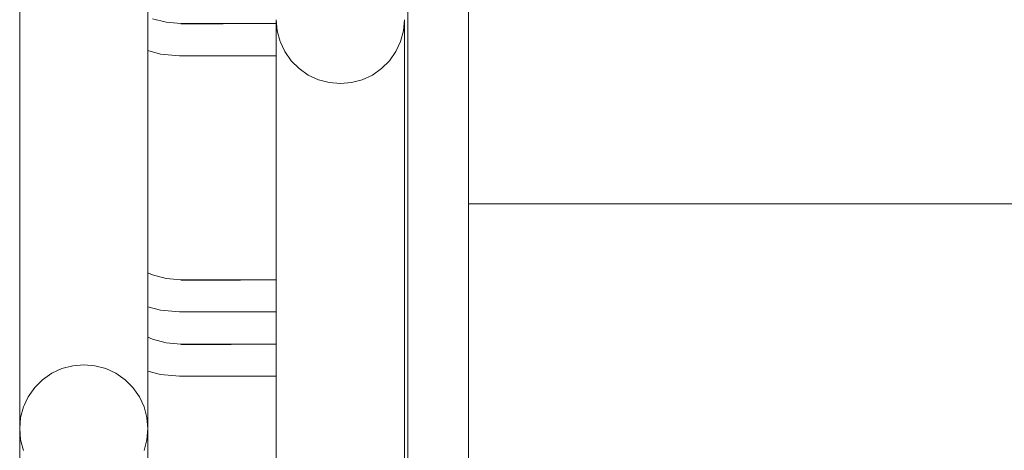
# Model space of a CAD drawing. Header units: millimetres. Extents: x 0 to 650, y -1 to 707.
# Tile 335 of 348: x 545.22 to 548.29, y 446.64 to 447.98. Entities that reach past the tile are written whole.
import ezdxf
from ezdxf.xclip import XClip

# ---------------------------------------------------------------- set-up
doc = ezdxf.new("R2010")
doc.units = ezdxf.units.MM
doc.header["$MEASUREMENT"] = 0
doc.header["$XCLIPFRAME"] = 0
doc.linetypes.add('Wipeout_Contour', pattern=[1000, 0, -1000])
doc.layers.add('Parede.ARQ', color=7, linetype='Continuous')

# ---------------------------------------------------------------- blocks, each defined once
blk = doc.blocks.new('Desenho_5_5', base_point=(26.0927, 442.8059))
at = {"color": 254, "linetype": 'Wipeout_Contour', "lineweight": 0, "ltscale": 2117.416255}
blk.add_wipeout([(545.6656, 447.9135), (545.6192, 447.9259), (545.6641, 447.9051)], dxfattribs=at).dxf.layer = 'Parede.ARQ'
at = {"color": 254, "linetype": 'Wipeout_Contour', "lineweight": 0, "ltscale": 2821.822993}
blk.add_wipeout([(546.6192, 447.4059), (546.6192, 442.6559), (548.1192, 442.6559), (548.1192, 447.4059)], dxfattribs=at).dxf.layer = 'Parede.ARQ'
at = {"color": 254, "linetype": 'Wipeout_Contour', "lineweight": 0, "ltscale": 2116.88384}
blk.add_wipeout([(545.7212, 447.1657), (546.0192, 447.1657), (545.7213, 447.1679)], dxfattribs=at).dxf.layer = 'Parede.ARQ'
at = {"color": 254, "linetype": 'Wipeout_Contour', "lineweight": 0, "ltscale": 2116.525037}
blk.add_wipeout([(545.6297, 446.9721), (545.6737, 446.9603), (545.6314, 446.9768)], dxfattribs=at).dxf.layer = 'Parede.ARQ'
at = {"color": 254, "linetype": 'Wipeout_Contour', "lineweight": 0, "ltscale": 2820.752642}
blk.add_wipeout([(545.6161, 446.7558), (545.6071, 446.7893), (545.6071, 446.7727), (545.6161, 446.7392)], dxfattribs=at).dxf.layer = 'Parede.ARQ'
at = {"color": 254, "linetype": 'Wipeout_Contour', "lineweight": 0, "ltscale": 2840.859601}
blk.add_wipeout([(546.4292, 442.8059), (546.6192, 442.8059), (546.6192, 464.1759), (546.4292, 464.1759)], dxfattribs=at).dxf.layer = 'Parede.ARQ'
at = {"color": 254, "linetype": 'Wipeout_Contour', "lineweight": 0, "ltscale": 2117.392733}
blk.add_wipeout([(545.6641, 447.9051), (545.6192, 447.9172), (545.6627, 447.8973)], dxfattribs=at).dxf.layer = 'Parede.ARQ'
at = {"color": 254, "linetype": 'Wipeout_Contour', "lineweight": 0, "ltscale": 2942.660859}
blk.add_wipeout([(548.1192, 442.6559), (622.6192, 442.6559), (622.6192, 447.4059), (548.1192, 447.4059)], dxfattribs=at).dxf.layer = 'Parede.ARQ'
at = {"color": 254, "linetype": 'Wipeout_Contour', "lineweight": 0, "ltscale": 2116.877382}
blk.add_wipeout([(545.7211, 447.162), (546.0192, 447.162), (545.7212, 447.1657)], dxfattribs=at).dxf.layer = 'Parede.ARQ'
at = {"color": 254, "linetype": 'Wipeout_Contour', "lineweight": 0, "ltscale": 2116.462789}
blk.add_wipeout([(545.6737, 446.9603), (545.7208, 446.9562), (545.6746, 446.9653)], dxfattribs=at).dxf.layer = 'Parede.ARQ'
at = {"color": 254, "linetype": 'Wipeout_Contour', "lineweight": 0, "ltscale": 2820.798306}
blk.add_wipeout([(545.6071, 446.7893), (545.5924, 446.8208), (545.5924, 446.8042), (545.6071, 446.7727)], dxfattribs=at).dxf.layer = 'Parede.ARQ'
at = {"color": 254, "linetype": 'Wipeout_Contour', "lineweight": 0, "ltscale": 2959.785647}
blk.add_wipeout([(546.6192, 447.4059), (624.1192, 447.4059), (624.1192, 456.6059), (546.6192, 456.6059)], dxfattribs=at).dxf.layer = 'Parede.ARQ'
at = {"color": 254, "linetype": 'Wipeout_Contour', "lineweight": 0, "ltscale": 25431.427704}
blk.add_wipeout([(546.4192, 447.9797), (546.4161, 448.0143), (546.4071, 448.0478), (546.3924, 448.0793), (546.3724, 448.1078), (546.3477, 448.1323), (546.3192, 448.1523), (546.2876, 448.1669), (546.2539, 448.1759), (546.2192, 448.179), (546.1844, 448.1759), (546.1508, 448.1669), (546.1192, 448.1523), (546.0906, 448.1323), (546.066, 448.1078), (546.046, 448.0793), (546.0312, 448.0478), (546.0222, 448.0143), (546.0192, 447.9797), (546.0222, 447.945), (546.0312, 447.9115), (546.046, 447.88), (546.066, 447.8515), (546.0906, 447.827), (546.1192, 447.807), (546.1508, 447.7924), (546.1844, 447.7834), (546.2192, 447.7803), (546.2539, 447.7834), (546.2876, 447.7924), (546.3192, 447.807), (546.3477, 447.827), (546.3724, 447.8515), (546.3924, 447.88), (546.4071, 447.9115), (546.4161, 447.945)], dxfattribs=at).dxf.layer = 'Parede.ARQ'
at = {"color": 254, "linetype": 'Wipeout_Contour', "lineweight": 0, "ltscale": 2117.363966}
blk.add_wipeout([(545.6627, 447.8973), (545.6192, 447.909), (545.6615, 447.8903)], dxfattribs=at).dxf.layer = 'Parede.ARQ'
at = {"color": 254, "linetype": 'Wipeout_Contour', "lineweight": 0, "ltscale": 2116.868272}
blk.add_wipeout([(545.7208, 447.157), (546.0192, 447.157), (545.7211, 447.162)], dxfattribs=at).dxf.layer = 'Parede.ARQ'
at = {"color": 254, "linetype": 'Wipeout_Contour', "lineweight": 0, "ltscale": 2116.502284}
blk.add_wipeout([(545.7212, 446.9649), (546.0192, 446.9649), (545.7213, 446.9671)], dxfattribs=at).dxf.layer = 'Parede.ARQ'
at = {"color": 254, "linetype": 'Wipeout_Contour', "lineweight": 0, "ltscale": 2820.820539}
blk.add_wipeout([(545.5924, 446.8208), (545.5724, 446.8493), (545.5724, 446.8327), (545.5924, 446.8042)], dxfattribs=at).dxf.layer = 'Parede.ARQ'
at = {"layer": 'Parede.ARQ', "color": 8, "linetype": 'Continuous', "lineweight": 0}
for p, q in [((546.6192, 447.4059), (546.6192, 456.6059)), ((546.6192, 442.6559), (546.6192, 447.4059)), ((624.1192, 447.4059), (546.6192, 447.4059))]:
    blk.add_line(p, q, dxfattribs=at)
at = {"color": 254, "linetype": 'Wipeout_Contour', "lineweight": 0, "ltscale": 2114.010791}
blk.add_wipeout([(546.4192, 447.9797), (546.4161, 447.945), (546.4161, 437.8059)], dxfattribs=at).dxf.layer = 'Parede.ARQ'
at = {"color": 254, "linetype": 'Wipeout_Contour', "lineweight": 0, "ltscale": 2118.402718}
blk.add_wipeout([(545.7212, 447.9645), (546.0192, 447.9645), (545.7213, 447.9667)], dxfattribs=at).dxf.layer = 'Parede.ARQ'
at = {"color": 254, "linetype": 'Wipeout_Contour', "lineweight": 0, "ltscale": 2117.329348}
blk.add_wipeout([(545.6615, 447.8903), (545.6192, 447.9016), (545.6604, 447.8842)], dxfattribs=at).dxf.layer = 'Parede.ARQ'
at = {"color": 254, "linetype": 'Wipeout_Contour', "lineweight": 0, "ltscale": 2116.856789}
blk.add_wipeout([(545.7206, 447.1508), (546.0192, 447.1508), (545.7208, 447.157)], dxfattribs=at).dxf.layer = 'Parede.ARQ'
at = {"color": 254, "linetype": 'Wipeout_Contour', "lineweight": 0, "ltscale": 2116.495827}
blk.add_wipeout([(545.7211, 446.9612), (546.0192, 446.9612), (545.7212, 446.9649)], dxfattribs=at).dxf.layer = 'Parede.ARQ'
at = {"color": 254, "linetype": 'Wipeout_Contour', "lineweight": 0, "ltscale": 2820.81867}
blk.add_wipeout([(545.5724, 446.8493), (545.5477, 446.8738), (545.5477, 446.8572), (545.5724, 446.8327)], dxfattribs=at).dxf.layer = 'Parede.ARQ'
at = {"layer": 'Parede.ARQ', "color": 8, "linetype": 'Continuous', "lineweight": 0}
blk.add_line((545.6758, 447.1727), (545.7213, 447.1687), dxfattribs=at)
at = {"color": 254, "linetype": 'Wipeout_Contour', "lineweight": 0, "ltscale": 2118.396253}
blk.add_wipeout([(545.7211, 447.9608), (546.0192, 447.9608), (545.7212, 447.9645)], dxfattribs=at).dxf.layer = 'Parede.ARQ'
at = {"color": 254, "linetype": 'Wipeout_Contour', "lineweight": 0, "ltscale": 2113.951311}
blk.add_wipeout([(546.4161, 447.945), (546.4071, 447.9115), (546.4071, 437.8059)], dxfattribs=at).dxf.layer = 'Parede.ARQ'
at = {"color": 254, "linetype": 'Wipeout_Contour', "lineweight": 0, "ltscale": 2117.287795}
blk.add_wipeout([(545.6604, 447.8842), (545.6192, 447.8952), (545.6595, 447.8792)], dxfattribs=at).dxf.layer = 'Parede.ARQ'
at = {"color": 254, "linetype": 'Wipeout_Contour', "lineweight": 0, "ltscale": 2116.84328}
blk.add_wipeout([(545.7203, 447.1437), (546.0192, 447.1437), (545.7206, 447.1508)], dxfattribs=at).dxf.layer = 'Parede.ARQ'
at = {"color": 254, "linetype": 'Wipeout_Contour', "lineweight": 0, "ltscale": 2116.47524}
blk.add_wipeout([(545.7206, 446.95), (546.0192, 446.95), (545.7208, 446.9562)], dxfattribs=at).dxf.layer = 'Parede.ARQ'
at = {"color": 254, "linetype": 'Wipeout_Contour', "lineweight": 0, "ltscale": 2820.79276}
blk.add_wipeout([(545.5477, 446.8738), (545.5192, 446.8938), (545.5192, 446.8772), (545.5477, 446.8572)], dxfattribs=at).dxf.layer = 'Parede.ARQ'
at = {"layer": 'Parede.ARQ', "color": 7, "linetype": 'Continuous', "lineweight": 0}
for p, q in [((546.4292, 442.8059), (546.4292, 464.1759)), ((546.4161, 447.945), (546.4192, 447.9797))]:
    blk.add_line(p, q, dxfattribs=at)
at = {"layer": 'Parede.ARQ', "color": 8, "linetype": 'Continuous', "lineweight": 0}
blk.add_line((545.6758, 446.9719), (545.7213, 446.9679), dxfattribs=at)
at = {"color": 254, "linetype": 'Wipeout_Contour', "lineweight": 0, "ltscale": 2118.387135}
blk.add_wipeout([(545.7208, 447.9558), (546.0192, 447.9558), (545.7211, 447.9608)], dxfattribs=at).dxf.layer = 'Parede.ARQ'
at = {"color": 254, "linetype": 'Wipeout_Contour', "lineweight": 0, "ltscale": 2117.237572}
blk.add_wipeout([(545.6595, 447.8792), (545.6192, 447.8901), (545.6589, 447.8756)], dxfattribs=at).dxf.layer = 'Parede.ARQ'
at = {"color": 254, "linetype": 'Wipeout_Contour', "lineweight": 0, "ltscale": 2813.345208}
blk.add_wipeout([(546.4071, 447.9115), (546.3924, 447.88), (546.3924, 437.8059), (546.4071, 437.8059)], dxfattribs=at).dxf.layer = 'Parede.ARQ'
at = {"color": 254, "linetype": 'Wipeout_Contour', "lineweight": 0, "ltscale": 2116.828157}
blk.add_wipeout([(545.7199, 447.1358), (546.0192, 447.1358), (545.7203, 447.1437)], dxfattribs=at).dxf.layer = 'Parede.ARQ'
at = {"color": 254, "linetype": 'Wipeout_Contour', "lineweight": 0, "ltscale": 2116.461734}
blk.add_wipeout([(545.7203, 446.9429), (546.0192, 446.9429), (545.7206, 446.95)], dxfattribs=at).dxf.layer = 'Parede.ARQ'
at = {"color": 254, "linetype": 'Wipeout_Contour', "lineweight": 0, "ltscale": 2820.743608}
blk.add_wipeout([(545.5192, 446.8938), (545.4876, 446.9085), (545.4876, 446.8919), (545.5192, 446.8772)], dxfattribs=at).dxf.layer = 'Parede.ARQ'
at = {"layer": 'Parede.ARQ', "color": 7, "linetype": 'Continuous', "lineweight": 0}
for p, q in [((546.4192, 437.8059), (546.4192, 447.9797)), ((546.4071, 447.9115), (546.4161, 447.945))]:
    blk.add_line(p, q, dxfattribs=at)
at = {"color": 254, "linetype": 'Wipeout_Contour', "lineweight": 0, "ltscale": 2118.37564}
blk.add_wipeout([(545.7206, 447.9496), (546.0192, 447.9496), (545.7208, 447.9558)], dxfattribs=at).dxf.layer = 'Parede.ARQ'
at = {"color": 254, "linetype": 'Wipeout_Contour', "lineweight": 0, "ltscale": 2813.253482}
blk.add_wipeout([(546.3924, 447.88), (546.3724, 447.8515), (546.3724, 437.8059), (546.3924, 437.8059)], dxfattribs=at).dxf.layer = 'Parede.ARQ'
at = {"color": 254, "linetype": 'Wipeout_Contour', "lineweight": 0, "ltscale": 2116.811879}
blk.add_wipeout([(545.7195, 447.1274), (546.0192, 447.1274), (545.7199, 447.1358)], dxfattribs=at).dxf.layer = 'Parede.ARQ'
at = {"color": 254, "linetype": 'Wipeout_Contour', "lineweight": 0, "ltscale": 2116.446615}
blk.add_wipeout([(545.7199, 446.935), (546.0192, 446.935), (545.7203, 446.9429)], dxfattribs=at).dxf.layer = 'Parede.ARQ'
at = {"color": 254, "linetype": 'Wipeout_Contour', "lineweight": 0, "ltscale": 2820.672732}
blk.add_wipeout([(545.4876, 446.9085), (545.4539, 446.9174), (545.4539, 446.9008), (545.4876, 446.8919)], dxfattribs=at).dxf.layer = 'Parede.ARQ'
at = {"layer": 'Parede.ARQ', "color": 8, "linetype": 'Continuous', "lineweight": 0}
blk.add_line((545.6758, 447.9715), (545.7213, 447.9675), dxfattribs=at)
at = {"layer": 'Parede.ARQ', "color": 7, "linetype": 'Continuous', "lineweight": 0}
blk.add_line((546.3924, 447.88), (546.4071, 447.9115), dxfattribs=at)
at = {"color": 254, "linetype": 'Wipeout_Contour', "lineweight": 0, "ltscale": 2118.362118}
blk.add_wipeout([(545.7203, 447.9425), (546.0192, 447.9425), (545.7206, 447.9496)], dxfattribs=at).dxf.layer = 'Parede.ARQ'
at = {"color": 254, "linetype": 'Wipeout_Contour', "lineweight": 0, "ltscale": 2813.150721}
blk.add_wipeout([(546.3477, 447.827), (546.3477, 437.8059), (546.3724, 437.8059), (546.3724, 447.8515)], dxfattribs=at).dxf.layer = 'Parede.ARQ'
at = {"color": 254, "linetype": 'Wipeout_Contour', "lineweight": 0, "ltscale": 2116.79494}
blk.add_wipeout([(545.7192, 447.1187), (546.0192, 447.1187), (545.7195, 447.1274)], dxfattribs=at).dxf.layer = 'Parede.ARQ'
at = {"color": 254, "linetype": 'Wipeout_Contour', "lineweight": 0, "ltscale": 2116.430341}
blk.add_wipeout([(545.7195, 446.9266), (546.0192, 446.9266), (545.7199, 446.935)], dxfattribs=at).dxf.layer = 'Parede.ARQ'
at = {"color": 254, "linetype": 'Wipeout_Contour', "lineweight": 0, "ltscale": 2820.582358}
blk.add_wipeout([(545.4539, 446.9174), (545.4192, 446.9205), (545.4192, 446.9039), (545.4539, 446.9008)], dxfattribs=at).dxf.layer = 'Parede.ARQ'
at = {"layer": 'Parede.ARQ', "color": 7, "linetype": 'Continuous', "lineweight": 0}
blk.add_line((546.3724, 447.8515), (546.3924, 447.88), dxfattribs=at)
at = {"color": 254, "linetype": 'Wipeout_Contour', "lineweight": 0, "ltscale": 2118.34698}
blk.add_wipeout([(545.7199, 447.9346), (546.0192, 447.9346), (545.7203, 447.9425)], dxfattribs=at).dxf.layer = 'Parede.ARQ'
at = {"color": 254, "linetype": 'Wipeout_Contour', "lineweight": 0, "ltscale": 2813.040116}
blk.add_wipeout([(546.3192, 447.807), (546.3192, 437.8059), (546.3477, 437.8059), (546.3477, 447.827)], dxfattribs=at).dxf.layer = 'Parede.ARQ'
at = {"color": 254, "linetype": 'Wipeout_Contour', "lineweight": 0, "ltscale": 2116.777855}
blk.add_wipeout([(545.7188, 447.11), (546.0192, 447.11), (545.7192, 447.1187)], dxfattribs=at).dxf.layer = 'Parede.ARQ'
at = {"color": 254, "linetype": 'Wipeout_Contour', "lineweight": 0, "ltscale": 2820.475119}
blk.add_wipeout([(545.4192, 446.9205), (545.3844, 446.9174), (545.3844, 446.9008), (545.4192, 446.9039)], dxfattribs=at).dxf.layer = 'Parede.ARQ'
at = {"color": 254, "linetype": 'Wipeout_Contour', "lineweight": 0, "ltscale": 2116.413406}
blk.add_wipeout([(545.7192, 446.9179), (546.0192, 446.9179), (545.7195, 446.9266)], dxfattribs=at).dxf.layer = 'Parede.ARQ'
at = {"layer": 'Parede.ARQ', "color": 7, "linetype": 'Continuous', "lineweight": 0}
blk.add_line((546.3477, 447.827), (546.3724, 447.8515), dxfattribs=at)
at = {"color": 254, "linetype": 'Wipeout_Contour', "lineweight": 0, "ltscale": 2118.330686}
blk.add_wipeout([(545.7195, 447.9262), (546.0192, 447.9262), (545.7199, 447.9346)], dxfattribs=at).dxf.layer = 'Parede.ARQ'
at = {"color": 254, "linetype": 'Wipeout_Contour', "lineweight": 0, "ltscale": 2812.92509}
blk.add_wipeout([(546.2876, 447.7924), (546.2876, 437.8059), (546.3192, 437.8059), (546.3192, 447.807)], dxfattribs=at).dxf.layer = 'Parede.ARQ'
at = {"color": 254, "linetype": 'Wipeout_Contour', "lineweight": 0, "ltscale": 2116.761143}
blk.add_wipeout([(545.7184, 447.1016), (546.0192, 447.1016), (545.7188, 447.11)], dxfattribs=at).dxf.layer = 'Parede.ARQ'
at = {"color": 254, "linetype": 'Wipeout_Contour', "lineweight": 0, "ltscale": 2820.354123}
blk.add_wipeout([(545.3844, 446.9174), (545.3508, 446.9085), (545.3508, 446.8919), (545.3844, 446.9008)], dxfattribs=at).dxf.layer = 'Parede.ARQ'
at = {"color": 254, "linetype": 'Wipeout_Contour', "lineweight": 0, "ltscale": 2116.396326}
blk.add_wipeout([(545.7188, 446.9092), (546.0192, 446.9092), (545.7192, 446.9179)], dxfattribs=at).dxf.layer = 'Parede.ARQ'
at = {"layer": 'Parede.ARQ', "color": 7, "linetype": 'Continuous', "lineweight": 0}
blk.add_line((546.3192, 447.807), (546.3477, 447.827), dxfattribs=at)
at = {"color": 254, "linetype": 'Wipeout_Contour', "lineweight": 0, "ltscale": 2118.31373}
blk.add_wipeout([(545.7192, 447.9175), (546.0192, 447.9175), (545.7195, 447.9262)], dxfattribs=at).dxf.layer = 'Parede.ARQ'
at = {"color": 254, "linetype": 'Wipeout_Contour', "lineweight": 0, "ltscale": 2812.809024}
blk.add_wipeout([(546.2539, 447.7834), (546.2539, 437.8059), (546.2876, 437.8059), (546.2876, 447.7924)], dxfattribs=at).dxf.layer = 'Parede.ARQ'
at = {"color": 254, "linetype": 'Wipeout_Contour', "lineweight": 0, "ltscale": 2116.745312}
blk.add_wipeout([(545.7181, 447.0937), (546.0192, 447.0937), (545.7184, 447.1016)], dxfattribs=at).dxf.layer = 'Parede.ARQ'
at = {"color": 254, "linetype": 'Wipeout_Contour', "lineweight": 0, "ltscale": 2820.22321}
blk.add_wipeout([(545.3508, 446.9085), (545.3192, 446.8938), (545.3192, 446.8772), (545.3508, 446.8919)], dxfattribs=at).dxf.layer = 'Parede.ARQ'
at = {"color": 254, "linetype": 'Wipeout_Contour', "lineweight": 0, "ltscale": 2116.379619}
blk.add_wipeout([(545.7184, 446.9008), (546.0192, 446.9008), (545.7188, 446.9092)], dxfattribs=at).dxf.layer = 'Parede.ARQ'
at = {"layer": 'Parede.ARQ', "color": 7, "linetype": 'Continuous', "lineweight": 0}
blk.add_line((546.2876, 447.7924), (546.3192, 447.807), dxfattribs=at)
at = {"color": 254, "linetype": 'Wipeout_Contour', "lineweight": 0, "ltscale": 2118.296628}
blk.add_wipeout([(545.7188, 447.9088), (546.0192, 447.9088), (545.7192, 447.9175)], dxfattribs=at).dxf.layer = 'Parede.ARQ'
at = {"color": 254, "linetype": 'Wipeout_Contour', "lineweight": 0, "ltscale": 2812.695498}
blk.add_wipeout([(546.2192, 447.7803), (546.2192, 437.8059), (546.2539, 437.8059), (546.2539, 447.7834)], dxfattribs=at).dxf.layer = 'Parede.ARQ'
at = {"color": 254, "linetype": 'Wipeout_Contour', "lineweight": 0, "ltscale": 2116.730843}
blk.add_wipeout([(545.7178, 447.0865), (546.0192, 447.0865), (545.7181, 447.0937)], dxfattribs=at).dxf.layer = 'Parede.ARQ'
at = {"color": 254, "linetype": 'Wipeout_Contour', "lineweight": 0, "ltscale": 2820.086339}
blk.add_wipeout([(545.3192, 446.8938), (545.2906, 446.8738), (545.2906, 446.8572), (545.3192, 446.8772)], dxfattribs=at).dxf.layer = 'Parede.ARQ'
at = {"layer": 'Parede.ARQ', "color": 7, "linetype": 'Continuous', "lineweight": 0}
blk.add_line((546.2539, 447.7834), (546.2876, 447.7924), dxfattribs=at)
at = {"color": 254, "linetype": 'Wipeout_Contour', "lineweight": 0, "ltscale": 2118.279899}
blk.add_wipeout([(545.7184, 447.9004), (546.0192, 447.9004), (545.7188, 447.9088)], dxfattribs=at).dxf.layer = 'Parede.ARQ'
at = {"color": 254, "linetype": 'Wipeout_Contour', "lineweight": 0, "ltscale": 2812.587582}
blk.add_wipeout([(546.1844, 447.7834), (546.1844, 437.8059), (546.2192, 437.8059), (546.2192, 447.7803)], dxfattribs=at).dxf.layer = 'Parede.ARQ'
at = {"color": 254, "linetype": 'Wipeout_Contour', "lineweight": 0, "ltscale": 2116.718175}
blk.add_wipeout([(545.7175, 447.0804), (546.0192, 447.0804), (545.7178, 447.0865)], dxfattribs=at).dxf.layer = 'Parede.ARQ'
at = {"color": 254, "linetype": 'Wipeout_Contour', "lineweight": 0, "ltscale": 2819.94767}
blk.add_wipeout([(545.2906, 446.8738), (545.266, 446.8493), (545.266, 446.8327), (545.2906, 446.8572)], dxfattribs=at).dxf.layer = 'Parede.ARQ'
at = {"layer": 'Parede.ARQ', "color": 7, "linetype": 'Continuous', "lineweight": 0}
blk.add_line((546.2192, 447.7803), (546.2539, 447.7834), dxfattribs=at)
at = {"color": 254, "linetype": 'Wipeout_Contour', "lineweight": 0, "ltscale": 2118.264052}
blk.add_wipeout([(545.7181, 447.8925), (546.0192, 447.8925), (545.7184, 447.9004)], dxfattribs=at).dxf.layer = 'Parede.ARQ'
at = {"color": 254, "linetype": 'Wipeout_Contour', "lineweight": 0, "ltscale": 2812.488545}
blk.add_wipeout([(546.1508, 437.8059), (546.1844, 437.8059), (546.1844, 447.7834), (546.1508, 447.7924)], dxfattribs=at).dxf.layer = 'Parede.ARQ'
at = {"color": 254, "linetype": 'Wipeout_Contour', "lineweight": 0, "ltscale": 2116.707692}
blk.add_wipeout([(545.7173, 447.0754), (546.0192, 447.0754), (545.7175, 447.0804)], dxfattribs=at).dxf.layer = 'Parede.ARQ'
at = {"color": 254, "linetype": 'Wipeout_Contour', "lineweight": 0, "ltscale": 2819.811417}
blk.add_wipeout([(545.266, 446.8493), (545.246, 446.8208), (545.246, 446.8042), (545.266, 446.8327)], dxfattribs=at).dxf.layer = 'Parede.ARQ'
at = {"layer": 'Parede.ARQ', "color": 7, "linetype": 'Continuous', "lineweight": 0}
blk.add_line((546.1844, 447.7834), (546.2192, 447.7803), dxfattribs=at)
at = {"color": 254, "linetype": 'Wipeout_Contour', "lineweight": 0, "ltscale": 2118.249568}
blk.add_wipeout([(545.7178, 447.8853), (546.0192, 447.8853), (545.7181, 447.8925)], dxfattribs=at).dxf.layer = 'Parede.ARQ'
at = {"color": 254, "linetype": 'Wipeout_Contour', "lineweight": 0, "ltscale": 2812.401811}
blk.add_wipeout([(546.1192, 447.807), (546.1192, 437.8059), (546.1508, 437.8059), (546.1508, 447.7924)], dxfattribs=at).dxf.layer = 'Parede.ARQ'
at = {"color": 254, "linetype": 'Wipeout_Contour', "lineweight": 0, "ltscale": 2819.681724}
blk.add_wipeout([(545.246, 446.8208), (545.2312, 446.7893), (545.2312, 446.7727), (545.246, 446.8042)], dxfattribs=at).dxf.layer = 'Parede.ARQ'
at = {"layer": 'Parede.ARQ', "color": 7, "linetype": 'Continuous', "lineweight": 0}
blk.add_line((546.1508, 447.7924), (546.1844, 447.7834), dxfattribs=at)
at = {"color": 254, "linetype": 'Wipeout_Contour', "lineweight": 0, "ltscale": 2118.236886}
blk.add_wipeout([(545.7175, 447.8792), (546.0192, 447.8792), (545.7178, 447.8853)], dxfattribs=at).dxf.layer = 'Parede.ARQ'
at = {"color": 254, "linetype": 'Wipeout_Contour', "lineweight": 0, "ltscale": 2812.329942}
blk.add_wipeout([(546.0906, 447.827), (546.0906, 437.8059), (546.1192, 437.8059), (546.1192, 447.807)], dxfattribs=at).dxf.layer = 'Parede.ARQ'
at = {"color": 254, "linetype": 'Wipeout_Contour', "lineweight": 0, "ltscale": 2819.562536}
blk.add_wipeout([(545.2312, 446.7893), (545.2222, 446.7558), (545.2222, 446.7392), (545.2312, 446.7727)], dxfattribs=at).dxf.layer = 'Parede.ARQ'
at = {"layer": 'Parede.ARQ', "color": 7, "linetype": 'Continuous', "lineweight": 0}
blk.add_line((546.1192, 447.807), (546.1508, 447.7924), dxfattribs=at)
at = {"color": 254, "linetype": 'Wipeout_Contour', "lineweight": 0, "ltscale": 2118.226393}
blk.add_wipeout([(545.7173, 447.8742), (546.0192, 447.8742), (545.7175, 447.8792)], dxfattribs=at).dxf.layer = 'Parede.ARQ'
at = {"color": 254, "linetype": 'Wipeout_Contour', "lineweight": 0, "ltscale": 2812.275241}
blk.add_wipeout([(546.066, 437.8059), (546.0906, 437.8059), (546.0906, 447.827), (546.066, 447.8515)], dxfattribs=at).dxf.layer = 'Parede.ARQ'
at = {"color": 254, "linetype": 'Wipeout_Contour', "lineweight": 0, "ltscale": 25380.055493}
blk.add_wipeout([(545.6192, 446.7046), (545.6161, 446.7392), (545.6071, 446.7727), (545.5924, 446.8042), (545.5724, 446.8327), (545.5477, 446.8572), (545.5192, 446.8772), (545.4876, 446.8919), (545.4539, 446.9008), (545.4192, 446.9039), (545.3844, 446.9008), (545.3508, 446.8919), (545.3192, 446.8772), (545.2906, 446.8572), (545.266, 446.8327), (545.246, 446.8042), (545.2312, 446.7727), (545.2222, 446.7392), (545.2192, 446.7046), (545.2222, 446.67), (545.2312, 446.6364), (545.246, 446.6049), (545.266, 446.5764), (545.2906, 446.5519), (545.3192, 446.532), (545.3508, 446.5173), (545.3844, 446.5083), (545.4192, 446.5053), (545.4539, 446.5083), (545.4876, 446.5173), (545.5192, 446.532), (545.5477, 446.5519), (545.5724, 446.5764), (545.5924, 446.6049), (545.6071, 446.6364), (545.6161, 446.67)], dxfattribs=at).dxf.layer = 'Parede.ARQ'
at = {"layer": 'Parede.ARQ', "color": 7, "linetype": 'Continuous', "lineweight": 0}
blk.add_line((546.0906, 447.827), (546.1192, 447.807), dxfattribs=at)
at = {"color": 254, "linetype": 'Wipeout_Contour', "lineweight": 0, "ltscale": 2825.831236}
blk.add_wipeout([(545.2192, 451.7192), (545.2192, 446.7212), (545.2222, 446.7558), (545.2222, 451.7538)], dxfattribs=at).dxf.layer = 'Parede.ARQ'
at = {"color": 254, "linetype": 'Wipeout_Contour', "lineweight": 0, "ltscale": 2118.218407}
blk.add_wipeout([(545.7171, 447.8705), (546.0192, 447.8705), (545.7173, 447.8742)], dxfattribs=at).dxf.layer = 'Parede.ARQ'
at = {"color": 254, "linetype": 'Wipeout_Contour', "lineweight": 0, "ltscale": 2812.239208}
blk.add_wipeout([(546.046, 447.88), (546.046, 437.8059), (546.066, 437.8059), (546.066, 447.8515)], dxfattribs=at).dxf.layer = 'Parede.ARQ'
at = {"color": 254, "linetype": 'Wipeout_Contour', "lineweight": 0, "ltscale": 2115.533076}
blk.add_wipeout([(545.6671, 446.9224), (545.6192, 446.9353), (545.6656, 446.9139)], dxfattribs=at).dxf.layer = 'Parede.ARQ'
at = {"color": 254, "linetype": 'Wipeout_Contour', "lineweight": 0, "ltscale": 2816.62727}
blk.add_wipeout([(545.2222, 446.67), (545.2192, 446.7046), (545.2192, 444.5212), (545.2222, 444.5558)], dxfattribs=at).dxf.layer = 'Parede.ARQ'
at = {"color": 254, "linetype": 'Wipeout_Contour', "lineweight": 0, "ltscale": 2115.719886}
blk.add_wipeout([(545.6071, 446.6364), (545.6071, 446.1968), (545.6161, 446.67)], dxfattribs=at).dxf.layer = 'Parede.ARQ'
at = {"layer": 'Parede.ARQ', "color": 7, "linetype": 'Continuous', "lineweight": 0}
for p, q in [((546.066, 447.8515), (546.0906, 447.827)), ((545.2222, 446.7392), (545.2192, 446.7046)), ((545.2192, 446.7212), (545.2192, 446.7046))]:
    blk.add_line(p, q, dxfattribs=at)
at = {"color": 254, "linetype": 'Wipeout_Contour', "lineweight": 0, "ltscale": 2825.936546}
blk.add_wipeout([(545.2222, 446.7558), (545.2312, 446.7893), (545.2312, 451.7873), (545.2222, 451.7538)], dxfattribs=at).dxf.layer = 'Parede.ARQ'
at = {"color": 254, "linetype": 'Wipeout_Contour', "lineweight": 0, "ltscale": 2118.213171}
blk.add_wipeout([(545.717, 447.8682), (546.0192, 447.8682), (545.7171, 447.8705)], dxfattribs=at).dxf.layer = 'Parede.ARQ'
at = {"color": 254, "linetype": 'Wipeout_Contour', "lineweight": 0, "ltscale": 2115.514581}
blk.add_wipeout([(545.6656, 446.9139), (545.6192, 446.9263), (545.6641, 446.9055)], dxfattribs=at).dxf.layer = 'Parede.ARQ'
at = {"color": 254, "linetype": 'Wipeout_Contour', "lineweight": 0, "ltscale": 2115.778798}
blk.add_wipeout([(545.6161, 446.67), (545.6161, 446.1925), (545.6192, 446.7046)], dxfattribs=at).dxf.layer = 'Parede.ARQ'
at = {"color": 254, "linetype": 'Wipeout_Contour', "lineweight": 0, "ltscale": 2816.645872}
blk.add_wipeout([(545.2222, 446.67), (545.2222, 444.5558), (545.2312, 444.5893), (545.2312, 446.6364)], dxfattribs=at).dxf.layer = 'Parede.ARQ'
at = {"layer": 'Parede.ARQ', "color": 8, "linetype": 'Continuous', "lineweight": 0}
blk.add_line((545.6584, 447.8726), (545.717, 447.8675), dxfattribs=at)
at = {"layer": 'Parede.ARQ', "color": 7, "linetype": 'Continuous', "lineweight": 0}
for p, q in [((545.2312, 446.7727), (545.2222, 446.7392)), ((545.2192, 446.7046), (545.2222, 446.67)), ((545.2192, 444.5212), (545.2192, 446.7046)), ((545.6161, 446.67), (545.6192, 446.7046)), ((545.6192, 446.1911), (545.6192, 446.7046)), ((545.2222, 446.67), (545.2312, 446.6364)), ((545.6071, 446.6364), (545.6161, 446.67))]:
    blk.add_line(p, q, dxfattribs=at)
at = {"color": 254, "linetype": 'Wipeout_Contour', "lineweight": 0, "ltscale": 2826.055938}
blk.add_wipeout([(545.2312, 451.7873), (545.2312, 446.7893), (545.246, 446.8208), (545.246, 451.8188)], dxfattribs=at).dxf.layer = 'Parede.ARQ'
at = {"color": 254, "linetype": 'Wipeout_Contour', "lineweight": 0, "ltscale": 2115.491083}
blk.add_wipeout([(545.6641, 446.9055), (545.6192, 446.9176), (545.6627, 446.8977)], dxfattribs=at).dxf.layer = 'Parede.ARQ'
at = {"layer": 'Parede.ARQ', "color": 7, "linetype": 'Continuous', "lineweight": 0}
for p, q in [((545.2192, 446.7212), (545.2192, 451.7192)), ((545.246, 446.8042), (545.2312, 446.7727))]:
    blk.add_line(p, q, dxfattribs=at)
at = {"color": 254, "linetype": 'Wipeout_Contour', "lineweight": 0, "ltscale": 2826.185783}
blk.add_wipeout([(545.246, 451.8188), (545.246, 446.8208), (545.266, 446.8493), (545.266, 451.8473)], dxfattribs=at).dxf.layer = 'Parede.ARQ'
at = {"color": 254, "linetype": 'Wipeout_Contour', "lineweight": 0, "ltscale": 2115.462347}
blk.add_wipeout([(545.6627, 446.8977), (545.6192, 446.9094), (545.6615, 446.8907)], dxfattribs=at).dxf.layer = 'Parede.ARQ'
at = {"layer": 'Parede.ARQ', "color": 7, "linetype": 'Continuous', "lineweight": 0}
blk.add_line((545.266, 446.8327), (545.246, 446.8042), dxfattribs=at)
at = {"color": 254, "linetype": 'Wipeout_Contour', "lineweight": 0, "ltscale": 2826.322134}
blk.add_wipeout([(545.266, 451.8473), (545.266, 446.8493), (545.2906, 446.8738), (545.2906, 451.8718)], dxfattribs=at).dxf.layer = 'Parede.ARQ'
at = {"color": 254, "linetype": 'Wipeout_Contour', "lineweight": 0, "ltscale": 2115.427766}
blk.add_wipeout([(545.6615, 446.8907), (545.6192, 446.902), (545.6604, 446.8846)], dxfattribs=at).dxf.layer = 'Parede.ARQ'
at = {"layer": 'Parede.ARQ', "color": 7, "linetype": 'Continuous', "lineweight": 0}
blk.add_line((545.2906, 446.8572), (545.266, 446.8327), dxfattribs=at)
at = {"color": 254, "linetype": 'Wipeout_Contour', "lineweight": 0, "ltscale": 2826.460848}
blk.add_wipeout([(545.3192, 451.8918), (545.2906, 451.8718), (545.2906, 446.8738), (545.3192, 446.8938)], dxfattribs=at).dxf.layer = 'Parede.ARQ'
at = {"color": 254, "linetype": 'Wipeout_Contour', "lineweight": 0, "ltscale": 2115.336089}
blk.add_wipeout([(545.6595, 446.8796), (545.6192, 446.8905), (545.6589, 446.876)], dxfattribs=at).dxf.layer = 'Parede.ARQ'
at = {"layer": 'Parede.ARQ', "color": 7, "linetype": 'Continuous', "lineweight": 0}
blk.add_line((545.3192, 446.8772), (545.2906, 446.8572), dxfattribs=at)
at = {"color": 254, "linetype": 'Wipeout_Contour', "lineweight": 0, "ltscale": 2826.59771}
blk.add_wipeout([(545.3192, 451.8918), (545.3192, 446.8938), (545.3508, 446.9085), (545.3508, 451.9065)], dxfattribs=at).dxf.layer = 'Parede.ARQ'
at = {"color": 254, "linetype": 'Wipeout_Contour', "lineweight": 0, "ltscale": 2116.318986}
blk.add_wipeout([(545.6595, 446.8796), (545.7173, 446.8746), (545.6604, 446.8846)], dxfattribs=at).dxf.layer = 'Parede.ARQ'
at = {"layer": 'Parede.ARQ', "color": 7, "linetype": 'Continuous', "lineweight": 0}
blk.add_line((545.3508, 446.8919), (545.3192, 446.8772), dxfattribs=at)
at = {"color": 254, "linetype": 'Wipeout_Contour', "lineweight": 0, "ltscale": 2826.728563}
blk.add_wipeout([(545.3508, 451.9065), (545.3508, 446.9085), (545.3844, 446.9174), (545.3844, 451.9154)], dxfattribs=at).dxf.layer = 'Parede.ARQ'
at = {"color": 254, "linetype": 'Wipeout_Contour', "lineweight": 0, "ltscale": 2116.363791}
blk.add_wipeout([(545.7181, 446.8929), (546.0192, 446.8929), (545.7184, 446.9008)], dxfattribs=at).dxf.layer = 'Parede.ARQ'
at = {"layer": 'Parede.ARQ', "color": 7, "linetype": 'Continuous', "lineweight": 0}
blk.add_line((545.3844, 446.9008), (545.3508, 446.8919), dxfattribs=at)
at = {"color": 254, "linetype": 'Wipeout_Contour', "lineweight": 0, "ltscale": 2826.84943}
blk.add_wipeout([(545.4192, 451.9185), (545.3844, 451.9154), (545.3844, 446.9174), (545.4192, 446.9205)], dxfattribs=at).dxf.layer = 'Parede.ARQ'
at = {"color": 254, "linetype": 'Wipeout_Contour', "lineweight": 0, "ltscale": 2116.349326}
blk.add_wipeout([(545.7178, 446.8857), (546.0192, 446.8857), (545.7181, 446.8929)], dxfattribs=at).dxf.layer = 'Parede.ARQ'
at = {"color": 254, "linetype": 'Wipeout_Contour', "lineweight": 0, "ltscale": 2826.956641}
blk.add_wipeout([(545.4192, 451.9185), (545.4192, 446.9205), (545.4539, 446.9174), (545.4539, 451.9154)], dxfattribs=at).dxf.layer = 'Parede.ARQ'
at = {"color": 254, "linetype": 'Wipeout_Contour', "lineweight": 0, "ltscale": 2116.336661}
blk.add_wipeout([(545.7175, 446.8796), (546.0192, 446.8796), (545.7178, 446.8857)], dxfattribs=at).dxf.layer = 'Parede.ARQ'
at = {"layer": 'Parede.ARQ', "color": 7, "linetype": 'Continuous', "lineweight": 0}
blk.add_line((545.4192, 446.9039), (545.3844, 446.9008), dxfattribs=at)
at = {"color": 254, "linetype": 'Wipeout_Contour', "lineweight": 0, "ltscale": 2827.04694}
blk.add_wipeout([(545.4539, 451.9154), (545.4539, 446.9174), (545.4876, 446.9085), (545.4876, 451.9065)], dxfattribs=at).dxf.layer = 'Parede.ARQ'
at = {"color": 254, "linetype": 'Wipeout_Contour', "lineweight": 0, "ltscale": 2116.318205}
blk.add_wipeout([(545.7171, 446.8709), (546.0192, 446.8709), (545.7173, 446.8746)], dxfattribs=at).dxf.layer = 'Parede.ARQ'
at = {"layer": 'Parede.ARQ', "color": 7, "linetype": 'Continuous', "lineweight": 0}
blk.add_line((545.4539, 446.9008), (545.4192, 446.9039), dxfattribs=at)
at = {"color": 254, "linetype": 'Wipeout_Contour', "lineweight": 0, "ltscale": 2827.117585}
blk.add_wipeout([(545.4876, 451.9065), (545.4876, 446.9085), (545.5192, 446.8938), (545.5192, 451.8918)], dxfattribs=at).dxf.layer = 'Parede.ARQ'
at = {"color": 254, "linetype": 'Wipeout_Contour', "lineweight": 0, "ltscale": 2116.312975}
blk.add_wipeout([(545.717, 446.8686), (546.0192, 446.8686), (545.7171, 446.8709)], dxfattribs=at).dxf.layer = 'Parede.ARQ'
at = {"layer": 'Parede.ARQ', "color": 7, "linetype": 'Continuous', "lineweight": 0}
blk.add_line((545.4876, 446.8919), (545.4539, 446.9008), dxfattribs=at)
at = {"layer": 'Parede.ARQ', "color": 8, "linetype": 'Continuous', "lineweight": 0}
blk.add_line((545.6584, 446.873), (545.717, 446.8679), dxfattribs=at)
at = {"color": 254, "linetype": 'Wipeout_Contour', "lineweight": 0, "ltscale": 2827.166431}
blk.add_wipeout([(545.5192, 451.8918), (545.5192, 446.8938), (545.5477, 446.8738), (545.5477, 451.8718)], dxfattribs=at).dxf.layer = 'Parede.ARQ'
at = {"color": 254, "linetype": 'Wipeout_Contour', "lineweight": 0, "ltscale": 2822.825603}
blk.add_wipeout([(546.0192, 446.1691), (546.022, 446.1574), (546.0222, 447.945), (546.0192, 447.9797)], dxfattribs=at).dxf.layer = 'Parede.ARQ'
at = {"layer": 'Parede.ARQ', "color": 8, "linetype": 'Continuous', "lineweight": 0}
blk.add_line((545.7213, 447.9675), (546.0192, 447.9675), dxfattribs=at)
at = {"layer": 'Parede.ARQ', "color": 7, "linetype": 'Continuous', "lineweight": 0}
blk.add_line((545.5192, 446.8772), (545.4876, 446.8919), dxfattribs=at)
at = {"color": 254, "linetype": 'Wipeout_Contour', "lineweight": 0, "ltscale": 2827.191996}
blk.add_wipeout([(545.5477, 451.8718), (545.5477, 446.8738), (545.5724, 446.8493), (545.5724, 451.8473)], dxfattribs=at).dxf.layer = 'Parede.ARQ'
at = {"color": 254, "linetype": 'Wipeout_Contour', "lineweight": 0, "ltscale": 2812.2231}
blk.add_wipeout([(546.0312, 447.9115), (546.0312, 437.8059), (546.046, 437.8059), (546.046, 447.88)], dxfattribs=at).dxf.layer = 'Parede.ARQ'
at = {"layer": 'Parede.ARQ', "color": 7, "linetype": 'Continuous', "lineweight": 0}
blk.add_line((545.5477, 446.8572), (545.5192, 446.8772), dxfattribs=at)
at = {"color": 254, "linetype": 'Wipeout_Contour', "lineweight": 0, "ltscale": 2827.193504}
blk.add_wipeout([(545.5724, 446.8493), (545.5924, 446.8208), (545.5924, 451.8188), (545.5724, 451.8473)], dxfattribs=at).dxf.layer = 'Parede.ARQ'
at = {"color": 254, "linetype": 'Wipeout_Contour', "lineweight": 0, "ltscale": 10570.037892}
blk.add_wipeout([(546.0222, 446.1548), (546.0245, 446.1441), (546.0261, 446.1278), (546.0261, 446.1104), (546.0245, 446.0941), (546.0222, 446.0834), (546.0222, 443.9548), (546.0245, 443.9441), (546.0261, 443.9278), (546.0261, 443.9104), (546.0245, 443.8941), (546.0222, 443.8834), (546.0222, 437.8059), (546.0312, 447.9115), (546.0222, 447.945)], dxfattribs=at).dxf.layer = 'Parede.ARQ'
at = {"layer": 'Parede.ARQ', "color": 7, "linetype": 'Continuous', "lineweight": 0}
for p, q in [((546.0192, 447.9797), (546.0222, 447.945)), ((546.0192, 446.1691), (546.0192, 447.9797)), ((546.0222, 447.945), (546.0312, 447.9115)), ((546.0312, 447.9115), (546.046, 447.88)), ((546.046, 447.88), (546.066, 447.8515)), ((545.5724, 446.8327), (545.5477, 446.8572))]:
    blk.add_line(p, q, dxfattribs=at)
at = {"layer": 'Parede.ARQ', "color": 8, "linetype": 'Continuous', "lineweight": 0}
for p, q in [((545.717, 447.8675), (546.0192, 447.8675)), ((545.7213, 447.1687), (546.0192, 447.1687)), ((545.717, 447.0687), (546.0192, 447.0687)), ((545.7213, 446.9679), (546.0192, 446.9679)), ((545.717, 446.8679), (546.0192, 446.8679))]:
    blk.add_line(p, q, dxfattribs=at)
at = {"color": 254, "linetype": 'Wipeout_Contour', "lineweight": 0, "ltscale": 2827.170908}
blk.add_wipeout([(545.5924, 451.8188), (545.5924, 446.8208), (545.6071, 446.7893), (545.6071, 451.7873)], dxfattribs=at).dxf.layer = 'Parede.ARQ'
at = {"color": 254, "linetype": 'Wipeout_Contour', "lineweight": 0, "ltscale": 2827.124894}
blk.add_wipeout([(545.6071, 451.7873), (545.6071, 446.7893), (545.6161, 446.7558), (545.6161, 451.7538)], dxfattribs=at).dxf.layer = 'Parede.ARQ'
at = {"layer": 'Parede.ARQ', "color": 7, "linetype": 'Continuous', "lineweight": 0}
blk.add_line((545.5924, 446.8042), (545.5724, 446.8327), dxfattribs=at)
at = {"color": 254, "linetype": 'Wipeout_Contour', "lineweight": 0, "ltscale": 2827.05686}
blk.add_wipeout([(545.6161, 451.7538), (545.6161, 446.7558), (545.6192, 446.7212), (545.6192, 451.7192)], dxfattribs=at).dxf.layer = 'Parede.ARQ'
at = {"layer": 'Parede.ARQ', "color": 8, "linetype": 'Continuous', "lineweight": 0}
for p, q in [((545.6337, 447.9827), (545.6758, 447.9715)), ((545.6192, 447.8831), (545.6584, 447.8726)), ((545.6192, 447.1907), (545.6337, 447.1839)), ((545.6337, 447.1839), (545.6758, 447.1727)), ((545.6192, 446.9899), (545.6337, 446.9831)), ((545.6337, 446.9831), (545.6758, 446.9719)), ((545.6192, 446.8835), (545.6584, 446.873))]:
    blk.add_line(p, q, dxfattribs=at)
at = {"layer": 'Parede.ARQ', "color": 7, "linetype": 'Continuous', "lineweight": 0}
for p, q in [((545.6071, 446.7727), (545.5924, 446.8042)), ((545.6161, 446.7392), (545.6071, 446.7727)), ((545.6192, 446.7046), (545.6161, 446.7392)), ((545.6192, 446.7212), (545.6192, 446.7046))]:
    blk.add_line(p, q, dxfattribs=at)
at = {"color": 254, "linetype": 'Wipeout_Contour', "lineweight": 0, "ltscale": 2115.914884}
blk.add_wipeout([(545.6671, 447.1232), (545.6192, 447.1361), (545.6656, 447.1147)], dxfattribs=at).dxf.layer = 'Parede.ARQ'
at = {"color": 254, "linetype": 'Wipeout_Contour', "lineweight": 0, "ltscale": 2115.896386}
blk.add_wipeout([(545.6656, 447.1147), (545.6192, 447.1271), (545.6641, 447.1063)], dxfattribs=at).dxf.layer = 'Parede.ARQ'
at = {"color": 254, "linetype": 'Wipeout_Contour', "lineweight": 0, "ltscale": 2115.872884}
blk.add_wipeout([(545.6641, 447.1063), (545.6192, 447.1184), (545.6627, 447.0985)], dxfattribs=at).dxf.layer = 'Parede.ARQ'
at = {"color": 254, "linetype": 'Wipeout_Contour', "lineweight": 0, "ltscale": 2115.84414}
blk.add_wipeout([(545.6627, 447.0985), (545.6192, 447.1102), (545.6615, 447.0915)], dxfattribs=at).dxf.layer = 'Parede.ARQ'
at = {"color": 254, "linetype": 'Wipeout_Contour', "lineweight": 0, "ltscale": 2115.809553}
blk.add_wipeout([(545.6615, 447.0915), (545.6192, 447.1028), (545.6604, 447.0854)], dxfattribs=at).dxf.layer = 'Parede.ARQ'
at = {"color": 254, "linetype": 'Wipeout_Contour', "lineweight": 0, "ltscale": 2115.768036}
blk.add_wipeout([(545.6604, 447.0854), (545.6192, 447.0964), (545.6595, 447.0804)], dxfattribs=at).dxf.layer = 'Parede.ARQ'
at = {"color": 254, "linetype": 'Wipeout_Contour', "lineweight": 0, "ltscale": 2115.717855}
blk.add_wipeout([(545.6595, 447.0804), (545.6192, 447.0913), (545.6589, 447.0768)], dxfattribs=at).dxf.layer = 'Parede.ARQ'
at = {"layer": 'Parede.ARQ', "color": 7, "linetype": 'Continuous', "lineweight": 0}
blk.add_line((545.6192, 446.7212), (545.6192, 451.7192), dxfattribs=at)
at = {"layer": 'Parede.ARQ', "color": 8, "linetype": 'Continuous', "lineweight": 0}
for p, q in [((545.6192, 447.0843), (545.6584, 447.0738)), ((545.6584, 447.0738), (545.717, 447.0687))]:
    blk.add_line(p, q, dxfattribs=at)

msp = doc.modelspace()

# ---------------------------------------------------------------- block references
at = {"color": 7, "linetype": 'Continuous', "lineweight": 0}
ref = msp.add_blockref('Desenho_5_5', (26.0927, 442.8059), dxfattribs=at)
XClip(ref).set_block_clipping_path([(360.0636904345, 428.2751855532), (639.463055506, 506.7925253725)])

doc.saveas('drawing.dxf')
